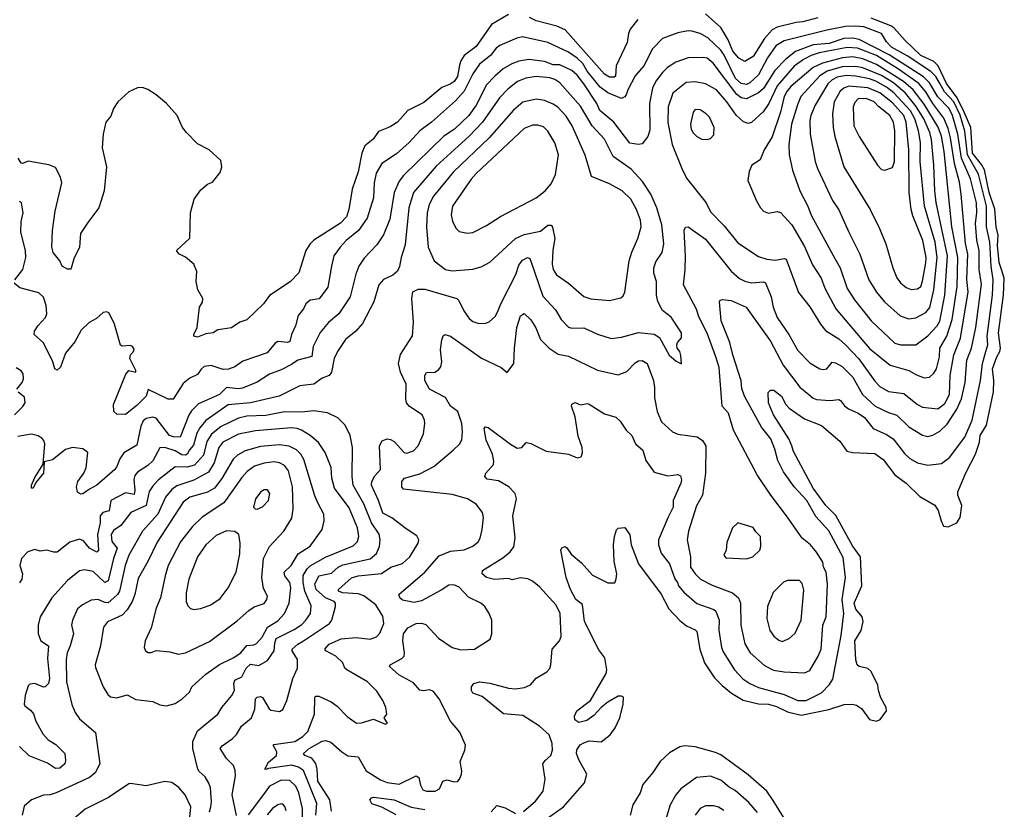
# Model space of a CAD drawing. Extents: x 1550320 to 1685906, y 509093 to 640511.
# Tile 314 of 532: x 1666076 to 1671833, y 543440 to 548055. Entities that reach past the tile are written whole.
import ezdxf

# ---------------------------------------------------------------- set-up
doc = ezdxf.new("R2010")
doc.units = 0

msp = doc.modelspace()

# ---------------------------------------------------------------- linework, layer by layer
at = {"layer": '0CON20XD'}
for points in [[(1670743.6, 548066.4), (1670655, 548041.8), (1670615, 548038.7), (1670505, 548010.2), (1670475.8, 547995), (1670430.7, 547945), (1670365, 547839.3), (1670315, 547811.2), (1670280.1, 547830.1), (1670245, 547871.4), (1670218, 547938), (1670175, 548009.1), (1670085, 548088.3)], [(1668935, 548085.4), (1668835, 548026.5), (1668745, 547897.2), (1668674.9, 547845.1), (1668656, 547815), (1668648.5, 547788.5), (1668636.6, 547723.4), (1668616.1, 547693.9), (1668592.5, 547677.5), (1668545, 547658.6), (1668438.6, 547571.4), (1668345, 547524.1), (1668284.8, 547455.2), (1668242.3, 547427.7), (1668175, 547400.6), (1668143.5, 547356.5), (1668095, 547317.8), (1668076.2, 547273.8), (1668056.1, 547165), (1668019.6, 547065), (1668000.5, 546945), (1667986.8, 546903.2), (1667952.3, 546865), (1667795, 546765.4), (1667775, 546745.6), (1667748.9, 546705), (1667707.5, 546575), (1667657.8, 546522.2), (1667536.8, 546443.2), (1667502, 546395), (1667405, 546300), (1667363.2, 546286.8), (1667315, 546254.3), (1667235, 546242.5), (1667207.5, 546225), (1667165, 546219.4), (1667115, 546200), (1667094.4, 546204.4), (1667094, 546215), (1667113.3, 546255), (1667128, 546375), (1667145.6, 546404.4), (1667147.1, 546425), (1667116.9, 546475), (1667108.9, 546525), (1667112.7, 546582.7), (1667095.3, 546625), (1667045, 546667.1), (1667005.9, 546685.9), (1666993.8, 546705), (1667071.2, 546778.8), (1667074.2, 546925), (1667095.8, 547005), (1667135, 547060), (1667175, 547093.3), (1667203.9, 547106.1), (1667248.3, 547161.7), (1667257.5, 547195), (1667252.5, 547232.5), (1667183.6, 547293.6), (1667115, 547328.8), (1667051.2, 547395), (1667027.5, 547425), (1666996.9, 547495), (1666935.4, 547565), (1666875, 547615.3), (1666825, 547647.4), (1666795, 547658.6), (1666765, 547657.1), (1666715, 547633.1), (1666650.9, 547575), (1666623.9, 547536.1), (1666608.8, 547491.2), (1666579.2, 547455), (1666564.2, 547385), (1666558.1, 547305), (1666583.1, 547195), (1666570.5, 547055), (1666539.7, 546955), (1666475, 546869.4), (1666431.8, 546805), (1666426.5, 546725), (1666392.7, 546657.3), (1666377.8, 546602.2), (1666374.1, 546595.9), (1666355, 546596), (1666323.8, 546615), (1666310, 546645), (1666272.5, 546695), (1666264.5, 546725), (1666268.1, 546821.9), (1666283.9, 546935), (1666322, 547102), (1666315, 547133.8), (1666285, 547191.2), (1666246.8, 547206.8), (1666125, 547228.6), (1666093.4, 547213.4), (1666085, 547215.6), (1666066.4, 547246.4)], [(1669690, 548055), (1669645, 548000), (1669635, 547973.3), (1669627.8, 547922.2), (1669564, 547785), (1669558.9, 547725), (1669551.7, 547718.3), (1669525, 547719.6), (1669495, 547737.1), (1669265, 547996), (1669216, 548016), (1669095, 548047.7), (1669057.6, 548067.6)], [(1669332.9, 543787.1), (1669353.1, 543816.9), (1669375, 543828.9), (1669405, 543838.9), (1669475, 543834.1), (1669529.4, 543875), (1669557.5, 543915), (1669585.7, 543975), (1669603.8, 544055), (1669605.8, 544095), (1669595, 544101.4), (1669575, 544100), (1669515, 544066.5), (1669475, 544035.3), (1669432.6, 543987.4), (1669391.7, 543958.3), (1669345, 543946.6), (1669322.4, 543962.4), (1669320.6, 543985), (1669333.9, 544016.1), (1669413.3, 544075), (1669505.9, 544234.1), (1669508.8, 544255), (1669497.9, 544325), (1669462, 544372), (1669378, 544538), (1669366.1, 544636.1), (1669326.8, 544666.8), (1669296.9, 544725), (1669272.1, 544795), (1669240.8, 544955), (1669245, 544968.8), (1669265, 544975.8), (1669275, 544968), (1669300.3, 544930.3), (1669360.6, 544880.6), (1669425, 544808.5), (1669515, 544763.1), (1669555, 544764), (1669564.2, 544785.8), (1669566.6, 544815), (1669551.8, 544888.2), (1669547.8, 544985), (1669553.5, 545035), (1669566.4, 545073.6), (1669575, 545082.5), (1669615, 545087.5), (1669643.9, 545043.9), (1669652, 544985), (1669694, 544875), (1669826.8, 544696.8), (1669870.8, 544610.8), (1669935, 544542.9), (1669975, 544512.4), (1670025, 544489.4), (1670035, 544478), (1670052.8, 544375), (1670080.3, 544295), (1670138.6, 544208.6), (1670182.6, 544162.6), (1670238.1, 544118.1), (1670306.8, 544076.8), (1670395, 544056.7), (1670455, 544053.4), (1670500.4, 544040.4), (1670565, 544010.2), (1670645, 543989.7), (1670806.9, 544023.1), (1670897.5, 544052.5), (1670945, 544053.2), (1670968.1, 544048.1), (1670998.1, 544028.1), (1671045, 543963.8), (1671085, 543954), (1671106.7, 543965), (1671144.3, 544015.7), (1671141.5, 544035), (1671111.5, 544091.5), (1671097.7, 544135), (1671093.1, 544165), (1671053.8, 544245), (1671035, 544262), (1670985, 544274.3), (1670973.5, 544285), (1670964.1, 544314.1), (1670959.7, 544425), (1670995.1, 544484.9), (1671007.1, 544537.1), (1671002, 544565), (1670965, 544610.3), (1670954.8, 544645), (1670999.6, 544745), (1670991.9, 544915), (1670945, 544979.4), (1670847.5, 545157.5), (1670788.8, 545215), (1670715, 545317.1), (1670601.1, 545531.1), (1670590.8, 545565), (1670572.4, 545605), (1670484.1, 545745), (1670453.9, 545815), (1670451.6, 545875), (1670465, 545888.9), (1670485, 545889.2), (1670530, 545855), (1670555, 545806.5), (1670575, 545784.6), (1670665, 545721.5), (1670765, 545682.2), (1670870.6, 545590.6), (1670912.5, 545532.5), (1670944.6, 545524.6), (1671075, 545520), (1671125, 545483.5), (1671193.3, 545395), (1671258.6, 545345), (1671338.9, 545268.9), (1671426.6, 545216.6), (1671445.4, 545185.4), (1671463.3, 545125), (1671477.5, 545095), (1671505, 545091.6), (1671554.5, 545115), (1671574.7, 545145), (1671585.2, 545215), (1671562, 545275), (1671560.6, 545295), (1671609.7, 545410.3), (1671664.1, 545515.9), (1671688.6, 545585), (1671691.9, 545625), (1671728.3, 545685), (1671769.4, 545880.6), (1671771.3, 545945), (1671764.5, 546015), (1671788.4, 546085), (1671807.6, 546115), (1671811, 546135), (1671799.1, 546225), (1671828.7, 546445), (1671832.9, 546545), (1671815.5, 546595.5), (1671802.5, 546635), (1671793.9, 546735), (1671797.4, 546795), (1671785.5, 546845), (1671776.9, 546946.9), (1671743.5, 547045), (1671716.7, 547176.7), (1671699, 547209), (1671647.1, 547275), (1671637.5, 547425), (1671599.1, 547515), (1671557.8, 547597.8), (1671495, 547681.1), (1671446, 547786), (1671419.9, 547809.9), (1671345, 547845.7), (1671253.1, 547933.1), (1671187.7, 548007.7), (1671169.7, 548019.7), (1671055, 548063.3)], [(1669022.4, 543427.6), (1669092.4, 543487.6), (1669135.8, 543545), (1669148.5, 543615), (1669135.6, 543705), (1669148.1, 543725), (1669181.1, 543755), (1669190.8, 543785), (1669189.2, 543825), (1669171.2, 543875), (1669115.6, 543925), (1669018.1, 543988.1), (1668905, 543997.8), (1668779.2, 544099.2), (1668725, 544119.2), (1668717.3, 544135), (1668718.5, 544155), (1668731.5, 544175), (1668764.7, 544185.3), (1668825, 544177.7), (1668935, 544147.7), (1668975, 544144.5), (1669027.9, 544152.1), (1669063, 544167), (1669095, 544206), (1669157.3, 544242.7), (1669175, 544262.5), (1669182, 544285), (1669189.5, 544375), (1669231.4, 544425), (1669241.3, 544448.7), (1669235.7, 544585), (1669213, 544633), (1669115, 544739), (1669075, 544772.2), (1669046.2, 544786.2), (1669005, 544791.9), (1668955, 544780.5), (1668935, 544787.8), (1668853.1, 544783.1), (1668804.7, 544794.7), (1668780, 544815), (1668782.5, 544835), (1668900.6, 544909.4), (1668942.9, 544945), (1668965, 544973.8), (1668974, 545026), (1668959.1, 545155), (1668980.9, 545255), (1668972.2, 545285), (1668935.8, 545325), (1668875, 545360), (1668810, 545370), (1668796.2, 545385), (1668801.2, 545405), (1668846, 545455), (1668848.1, 545475), (1668840.4, 545515), (1668803.6, 545596.4), (1668792.5, 545665), (1668800, 545675), (1668815, 545672), (1668945, 545572.9), (1668985, 545550), (1669012.5, 545555), (1669037, 545583), (1669065, 545578.1), (1669099.7, 545559.7), (1669155, 545533.1), (1669285, 545516), (1669335, 545493.8), (1669359.3, 545500.7), (1669367.7, 545522.3), (1669365.6, 545555), (1669341.4, 545621.4), (1669323, 545733), (1669303.3, 545795), (1669305, 545807.5), (1669323.6, 545816.4), (1669355, 545803.8), (1669395, 545811.2), (1669405, 545808), (1669495, 545751.9), (1669562.5, 545732.5), (1669587.3, 545707.3), (1669621.4, 545655), (1669655.4, 545625.4), (1669677.5, 545575), (1669719.1, 545539.1), (1669737.8, 545477.8), (1669785, 545410), (1669865, 545388.5), (1669925, 545396.9), (1669939.1, 545389.1), (1669945.4, 545365), (1669941.5, 545345), (1669897.7, 545245), (1669896.6, 545205), (1669866.3, 545143.7), (1669811.5, 545015), (1669811.6, 544985), (1669827.2, 544937.2), (1669875.4, 544875), (1669905.9, 544785.9), (1669922.5, 544765), (1669928, 544745), (1669958.7, 544708.7), (1670035, 544643.5), (1670135, 544607.9), (1670146.8, 544596.8), (1670165.3, 544545), (1670163.6, 544486.4), (1670178.6, 544385), (1670189.2, 544359.2), (1670256, 544255), (1670305, 544202.1), (1670344.1, 544174.1), (1670395, 544152.4), (1670545, 544110), (1670625, 544075.8), (1670675, 544074.7), (1670765, 544120.9), (1670810.6, 544169.4), (1670829.5, 544200.5), (1670879, 544455), (1670894.2, 544585), (1670884.4, 544665.6), (1670905.3, 544794.7), (1670891.7, 544911.7), (1670806.4, 545066.4), (1670731, 545151), (1670677.5, 545245), (1670605, 545323.5), (1670541.3, 545411.3), (1670508, 545478), (1670490.8, 545545), (1670467.1, 545605), (1670412.9, 545672.9), (1670314.5, 545855), (1670299.1, 545899.1), (1670294.7, 545944.7), (1670245.3, 546095), (1670228.2, 546168.2), (1670176.5, 546295), (1670167.5, 546405), (1670171.2, 546415), (1670185, 546419.4), (1670235, 546414.4), (1670324.3, 546375), (1670466.5, 546175), (1670540, 546035), (1670637, 545907), (1670689.4, 545865), (1670715, 545843.1), (1670735, 545835.5), (1670815, 545828.8), (1670865, 545834.3), (1670875, 545829.2), (1670898.8, 545798.8), (1670921.3, 545781.3), (1670977.5, 545755), (1671015, 545729.4), (1671067.1, 545665), (1671145, 545630), (1671182.5, 545605), (1671250, 545520), (1671280.8, 545490.8), (1671325, 545465.5), (1671385, 545450.4), (1671465, 545460), (1671513.3, 545496.7), (1671601.2, 545615), (1671645.1, 545714.9), (1671694.5, 545945), (1671704.9, 546045.1), (1671725.6, 546115), (1671737.2, 546155), (1671731.9, 546205), (1671764.5, 546445), (1671766.9, 546535), (1671755.2, 546615), (1671748.3, 546755), (1671729.6, 546845), (1671728.4, 546965), (1671681.8, 547151.8), (1671617.6, 547265), (1671602.7, 547402.7), (1671575, 547495.8), (1671537.8, 547575), (1671483.7, 547633.7), (1671453.1, 547685), (1671432.1, 547722.1), (1671402.7, 547752.7), (1671264.2, 547844.2), (1671173.7, 547895), (1671144.7, 547925), (1671114.2, 547974.2), (1671012.2, 548012.2), (1670965, 548017.6), (1670905.1, 548014.9), (1670795, 547993.9), (1670545, 547931.4), (1670497.3, 547902.7), (1670448.2, 547831.8), (1670396.7, 547733.3), (1670344.9, 547685.1), (1670325, 547675.2), (1670295, 547681.2), (1670261.2, 547711.2), (1670195, 547848.2), (1670176, 547876), (1670098.8, 547948.8), (1670055, 547973.4), (1670005, 547987.2), (1669985, 547989.3), (1669925, 547977.3), (1669834.2, 547945), (1669775.3, 547884.7), (1669725, 547785.7), (1669675, 547725.7), (1669631.1, 547645), (1669622.5, 547615), (1669615, 547604.4), (1669595, 547594.6), (1669515, 547628.1), (1669470.2, 547660.2), (1669393.8, 547753.8), (1669368.4, 547798.4), (1669335, 547829), (1669285, 547864.2), (1669165, 547921.4), (1669015, 547953.9), (1668982.3, 547947.7), (1668884.1, 547904.1), (1668862.1, 547887.9), (1668829.2, 547845), (1668765.3, 547795), (1668725, 547738.2), (1668675, 547636.5), (1668625, 547580.3), (1668484.3, 547455.7), (1668414.8, 547405.2), (1668352.8, 547337.2), (1668279.9, 547270.1), (1668193.6, 547215), (1668161.3, 547158.7), (1668148.8, 547101.2), (1668145.7, 547014.3), (1668106.9, 546895), (1668056.8, 546823.2), (1667985.3, 546765), (1667949.2, 546725), (1667913.3, 546675), (1667898.9, 546615), (1667878.5, 546491.5), (1667827.1, 546422.9), (1667774.7, 546415.3), (1667748.9, 546395), (1667736.1, 546363.9), (1667703.8, 546325), (1667689.2, 546265), (1667665.9, 546214.1), (1667655, 546173.3), (1667642.8, 546167.2), (1667585, 546174.5), (1667570, 546165), (1667522.6, 546107.4), (1667381.5, 546058.5), (1667335, 546026.2), (1667297.6, 546012.4), (1667265, 546010.7), (1667195, 546034.4), (1667155, 546028.1), (1667136.9, 546013.1), (1667115, 545980.9), (1667070.9, 545959.1), (1667031.3, 545928.7), (1666974.1, 545835.9), (1666945, 545837.1), (1666826.7, 545893.3), (1666815.8, 545854.2), (1666760.7, 545799.3)], [(1667898.3, 543428.3), (1667889.3, 543495), (1667820, 543605), (1667815.6, 543675), (1667807.6, 543707.6), (1667785, 543738.4), (1667743.3, 543755), (1667735.7, 543765), (1667769.1, 543795), (1667845, 543837.3), (1667865, 543842.2), (1667895, 543832.1), (1667959.5, 543775), (1667995, 543751.6), (1668055, 543745.7), (1668102.7, 543665), (1668185, 543611.8), (1668225, 543595.9), (1668295, 543586.5), (1668395, 543634.4), (1668410, 543625), (1668420, 543580), (1668434.1, 543554.1), (1668455, 543546.4), (1668504.5, 543545.5), (1668529.8, 543560.2), (1668549.2, 543605), (1668575, 543612.5), (1668615, 543599.6), (1668635, 543601.5), (1668647.8, 543615), (1668658.5, 543645), (1668661.5, 543665), (1668650.9, 543719.1), (1668679.2, 543785), (1668682, 543815), (1668649.7, 543889.7), (1668594.1, 543954.1), (1668527.8, 544085), (1668495, 544128.9), (1668475, 544137.8), (1668435, 544131.5), (1668415, 544135.6), (1668378.1, 544178.1), (1668293.8, 544225), (1668238.8, 544275), (1668242.5, 544285), (1668309.7, 544320.3), (1668323.3, 544335), (1668326.7, 544355), (1668316.7, 544425), (1668320.8, 544465), (1668345, 544500.8), (1668395, 544525.4), (1668425, 544528.5), (1668450.2, 544520.2), (1668525, 544439.1), (1668605, 544385.4), (1668655, 544371.5), (1668736.2, 544376.2), (1668826.7, 544433.3), (1668836.7, 544465), (1668837.1, 544545), (1668821.1, 544585), (1668795.3, 544625.3), (1668771.4, 544645), (1668699.7, 544679.7), (1668645, 544738.2), (1668615, 544751.8), (1668585, 544750), (1668540.3, 544719.7), (1668425, 544658.8), (1668382.4, 544647.6), (1668315, 544662.7), (1668299.2, 544675), (1668292, 544695), (1668444.8, 544825.2), (1668528.7, 544921.3), (1668595, 544947.5), (1668675, 544956.2), (1668725, 544976.9), (1668757, 545003), (1668768.1, 545025), (1668779.4, 545075), (1668787.5, 545145), (1668782, 545175), (1668745, 545222.5), (1668694.7, 545254.7), (1668605, 545279.1), (1668321.1, 545311.1), (1668310, 545325), (1668311.4, 545355), (1668325.5, 545374.5), (1668415, 545401.3), (1668496.8, 545443.2), (1668611.4, 545538.6), (1668647, 545573), (1668661.1, 545598.9), (1668665.4, 545645), (1668660.7, 545695), (1668638.7, 545765), (1668595.9, 545795.9), (1668565, 545847.3), (1668472.9, 545895), (1668445.4, 545945), (1668444.5, 545975), (1668455, 545992.5), (1668503.3, 545995), (1668525, 546007.5), (1668537.8, 546025), (1668543.8, 546055), (1668536.8, 546125), (1668544.4, 546184.4), (1668552.4, 546207.6), (1668562.5, 546215), (1668595, 546205.6), (1668777.2, 546077.2), (1668891.2, 546021.2), (1668927, 545993), (1668965.8, 546045), (1668968.2, 546135), (1668983.5, 546255), (1669005, 546323.3), (1669025, 546337.5), (1669065, 546301.2), (1669093, 546253), (1669120.8, 546185), (1669171.1, 546135), (1669225, 546100.4), (1669285, 546087.5), (1669455, 546005.5), (1669575, 545978.6), (1669625, 545998.9), (1669675, 546049.2), (1669695, 546061.8), (1669715, 546062.4), (1669743.9, 546046.1), (1669781.2, 545945), (1669788, 545905), (1669787.5, 545845), (1669803.5, 545765), (1669829.5, 545705), (1669892, 545645), (1669925, 545632.7), (1670037, 545617), (1670069.2, 545595), (1670086.9, 545565), (1670086.1, 545405), (1670067.5, 545275), (1670033.2, 545213.2), (1669986.7, 545065), (1669978.6, 545015), (1669998, 544915), (1669998.4, 544855), (1670025, 544816.4), (1670056.9, 544785), (1670125, 544749.6), (1670244.2, 544704.2), (1670278.9, 544675), (1670290.8, 544645), (1670293.3, 544515), (1670315, 544406), (1670347.3, 544355), (1670430.4, 544280.4), (1670483.7, 544253.7), (1670545, 544242.8), (1670665, 544237.1), (1670695, 544250), (1670745, 544334.4), (1670762.5, 544375), (1670772.8, 544515), (1670790.5, 544565), (1670798.4, 544755), (1670791.8, 544825), (1670775.9, 544855), (1670772.7, 544885), (1670735, 544942.2), (1670699.4, 544985), (1670651.5, 545025), (1670559.6, 545155), (1670467.7, 545275), (1670388.5, 545395), (1670250, 545655), (1670220.5, 545755), (1670183.5, 545795), (1670165, 546022.5), (1670147.1, 546085), (1670095, 546222.9), (1670047.7, 546317.7), (1670033.5, 546363.5), (1669956.9, 546505), (1669967.8, 546592.2), (1669968.3, 546671.7), (1669960.9, 546825), (1669968.7, 546841.3), (1669985, 546844.3), (1670085, 546771.9), (1670235, 546584.5), (1670285, 546542.2), (1670315, 546526.5), (1670355, 546516.2), (1670425, 546521.9), (1670437.2, 546517.2), (1670469.6, 546435), (1670481.5, 546375), (1670504.7, 546315), (1670572.9, 546215), (1670625, 546122.2), (1670697.1, 546047.1), (1670755, 546014.4), (1670775, 546010), (1670796.1, 546013.9), (1670826.8, 546053.2), (1670845, 546049.6), (1670885, 546026.8), (1670947.3, 545965), (1671004.7, 545865), (1671077.3, 545795), (1671155, 545758.7), (1671205, 545743.9), (1671274.4, 545675), (1671355, 545625.5), (1671385, 545618.9), (1671415, 545625.5), (1671455, 545649.5), (1671499, 545691), (1671555, 545778.2), (1671582, 545838), (1671604.8, 545935), (1671613.8, 546065), (1671642, 546135), (1671666.1, 546255), (1671698.8, 546508.8), (1671685.2, 546595), (1671685.4, 546705.4), (1671673.1, 546766.9), (1671664.2, 546864.2), (1671672.8, 546927.2), (1671670, 546985), (1671634.5, 547125), (1671582.8, 547245), (1671561.5, 547385), (1671530.5, 547495), (1671510.2, 547535), (1671445, 547604.1), (1671396.1, 547686.1), (1671360.9, 547720.9), (1671159.5, 547849.5), (1670985, 547938.4), (1670946.4, 547946.4), (1670894.3, 547945), (1670808.1, 547915), (1670715, 547908.5), (1670612, 547868), (1670555.2, 547825), (1670492.1, 547757.9), (1670425, 547652), (1670395, 547626.9), (1670325, 547591.3), (1670295, 547598.3), (1670268.1, 547618.1), (1670130, 547800), (1670095, 547829.2), (1670075, 547834.7), (1669985, 547832.5), (1669913.3, 547806.7), (1669864.3, 547775.7), (1669835, 547746.5), (1669795.3, 547695), (1669776.4, 547655), (1669757.8, 547565), (1669759.8, 547409.8), (1669748.3, 547371.7), (1669715, 547330), (1669695, 547324.5), (1669643.8, 547333.8), (1669549.7, 547455), (1669467.2, 547525), (1669450.7, 547565), (1669375, 547679.7), (1669335, 547731.1), (1669305, 547757.3), (1669235, 547791.4), (1669195, 547791.8), (1669145, 547809.6), (1669052.6, 547822.6), (1668995, 547813.3), (1668952.8, 547797.2), (1668902.7, 547767.3), (1668854.4, 547725.6), (1668806.1, 547675), (1668744.8, 547555.2), (1668703.1, 547495), (1668617.5, 547415), (1668556.2, 547375), (1668320.7, 547145), (1668295, 547110.9), (1668264.7, 547045), (1668240.6, 546889.4), (1668202.9, 546797.1), (1668165, 546738.1), (1668089.8, 546660.2), (1668060, 546615), (1668041.9, 546568.1), (1668009.2, 546435), (1667942.1, 546335), (1667882.5, 546285), (1667833.2, 546226.8), (1667791.8, 546145), (1667783.5, 546086.5), (1667702, 546065), (1667665, 546040), (1667605, 546008.2), (1667536.9, 545983.1), (1667465, 545937.1), (1667378.8, 545901.2), (1667355, 545897.5), (1667285, 545904.7), (1667245, 545864.8), (1667121.3, 545808.7), (1667081, 545769), (1667066, 545744), (1667015, 545614), (1666975, 545616.2), (1666952.7, 545625), (1666873.8, 545725), (1666855, 545731.1), (1666815, 545724.4), (1666799.1, 545710.9), (1666785, 545678.8), (1666762, 545568), (1666685, 545522.3), (1666661.7, 545488.3), (1666645, 545442.5), (1666633.3, 545426.7), (1666528.1, 545335), (1666485, 545310.6), (1666445, 545284), (1666431.7, 545281.7), (1666415, 545293.3), (1666407.5, 545325), (1666416.5, 545355), (1666451.8, 545405), (1666465.4, 545435), (1666474, 545525), (1666445, 545546), (1666385, 545553.8), (1666345, 545542), (1666267.1, 545482.9), (1666220, 545470), (1666215.3, 545405), (1666170.7, 545349.3), (1666155, 545316.2), (1666145, 545316.7), (1666144.7, 545335), (1666165, 545378.6), (1666213.3, 545456.7), (1666222.8, 545575), (1666218.1, 545595), (1666207.8, 545607.8), (1666185, 545621.8), (1666145, 545631.8), (1666065, 545618.6)], [(1671445, 545781.2), (1671485, 545810.6), (1671512.6, 545865), (1671515.7, 545975), (1671538, 546095), (1671576.7, 546193.3), (1671621.3, 546465), (1671613.2, 546536.8), (1671620, 546685), (1671605.8, 546745.8), (1671580.6, 547035), (1671570.9, 547105), (1671541.8, 547215), (1671518.5, 547365), (1671505, 547418.5), (1671478.4, 547478.4), (1671415, 547564.3), (1671375, 547633.1), (1671332.7, 547682.7), (1671215.1, 547765.1), (1671084.8, 547845), (1670975, 547889), (1670915, 547891.9), (1670749.8, 547860.2), (1670703.8, 547845), (1670658.7, 547821.3), (1670605, 547783.2), (1670505, 547668.3), (1670455.7, 547564.3), (1670423.2, 547516.8), (1670355, 547453.5), (1670335, 547448.8), (1670308.2, 547458.2), (1670265, 547497.1), (1670211.1, 547575), (1670150, 547645), (1670085, 547680.4), (1670025, 547691.2), (1669972.7, 547687.3), (1669895.3, 547624.7), (1669867.2, 547545), (1669865, 547453.3), (1669891.6, 547325), (1669947.3, 547185), (1669975, 547129.2), (1670090, 546985), (1670115, 546930.8), (1670195, 546850.6), (1670275, 546750), (1670395, 546670.5), (1670444.7, 546654.7), (1670495, 546649.6), (1670545, 546659.5), (1670557.1, 546655), (1670630.2, 546460.2), (1670695, 546375.6), (1670757.5, 546275), (1670788.2, 546238.2), (1670865, 546188.7), (1670905.2, 546155.2), (1670982.5, 546072.5), (1671075, 545942.7), (1671105, 545910.4), (1671155, 545881.8), (1671245, 545870.4), (1671325.3, 545805.3), (1671355, 545790.8), (1671445, 545781.2)], [(1671365, 545960.8), (1671395, 545964.6), (1671421.1, 545988.9), (1671436.8, 546015), (1671454.7, 546084.7), (1671456.5, 546135), (1671496, 546205), (1671527.4, 546302.6), (1671557.2, 546495), (1671561.9, 546665), (1671525.2, 546845), (1671480.3, 547285), (1671464.9, 547375), (1671445.7, 547425.7), (1671365, 547561.9), (1671300.6, 547645), (1671244.3, 547694.3), (1671085, 547793.4), (1671006.5, 547826.5), (1670945, 547838.2), (1670887.4, 547832.6), (1670769.4, 547800.6), (1670715, 547775.9), (1670585, 547664.3), (1670560.6, 547635), (1670545.2, 547605), (1670524.4, 547515), (1670475, 547370), (1670429.1, 547295), (1670405, 547236.2), (1670356.4, 547203.6), (1670342, 547168), (1670334, 547115), (1670385, 546996.2), (1670407.5, 546955), (1670425, 546935.8), (1670455, 546924), (1670505, 546934), (1670525, 546928.6), (1670591.5, 546855), (1670665, 546730), (1670712.1, 546622.1), (1670761.3, 546545), (1670782.7, 546485), (1670848.4, 546365), (1671043.9, 546133.9), (1671165, 546036.1), (1671275.2, 546005.2), (1671318.8, 545978.8), (1671365, 545960.8)], [(1671315, 546154.4), (1671385, 546206.5), (1671440.3, 546265), (1671456.5, 546293.5), (1671485.2, 546445), (1671501.5, 546675), (1671435.4, 546985.4), (1671427, 547055), (1671421.5, 547205), (1671407, 547355), (1671397, 547395), (1671361.8, 547475), (1671318.3, 547548.3), (1671255.7, 547625.7), (1671185.6, 547685), (1671115, 547727.8), (1671005, 547773.8), (1670965, 547782), (1670885, 547779.3), (1670797, 547753), (1670754, 547726), (1670643.3, 547605), (1670623, 547557), (1670589, 547445), (1670573.4, 547325), (1670575.3, 547265.3), (1670594.6, 547175), (1670637.1, 547055), (1670684.7, 546964.7), (1670702.9, 546912.9), (1670841.2, 546658.8), (1670872.5, 546605), (1670915, 546484.4), (1670957.6, 546417.6), (1671054.3, 546294.3), (1671193.4, 546163.4), (1671225, 546155.3), (1671315, 546154.4)], [(1667808.6, 543405), (1667813.4, 543473.4), (1667735.8, 543665.8), (1667706.8, 543686.8), (1667667, 543697), (1667531.5, 543678.5), (1667515, 543671.4), (1667508.8, 543675), (1667530.9, 543715), (1667577.8, 543755), (1667580.3, 543775), (1667558, 543815), (1667561.3, 543818.7), (1667685, 543836.7), (1667730.8, 543865), (1667761.3, 543895), (1667799.6, 543995), (1667801.9, 544095), (1667808.6, 544101.4), (1667825, 544101.1), (1667897.1, 544067.1), (1667931.7, 544041.7), (1667991.4, 543981.4), (1668045, 543942.5), (1668075, 543944.3), (1668145, 543966), (1668215, 543937.5), (1668227, 543943), (1668207.5, 543975), (1668222.5, 543995), (1668216.2, 544035), (1668200, 544075), (1668165, 544130.8), (1668109.2, 544185), (1667988.9, 544255), (1667977.8, 544265), (1667965.6, 544295), (1667925.2, 544335.2), (1667866.2, 544365), (1667860, 544375), (1667885.6, 544405), (1667955, 544436.6), (1668043, 544443), (1668125, 544434.4), (1668162, 544448), (1668181.7, 544468.3), (1668205.4, 544525), (1668199.4, 544569.4), (1668157.8, 544635), (1668087.4, 544687.4), (1668055, 544699.4), (1667962.9, 544705), (1667940.8, 544715), (1667940, 544725), (1668017.1, 544792.9), (1668055.6, 544804.4), (1668191.5, 544818.5), (1668245.7, 544855), (1668315, 544876.2), (1668358.2, 544915), (1668406.9, 544995), (1668410, 545015), (1668398.9, 545038.9), (1668335, 545078.9), (1668252.4, 545142.4), (1668199.9, 545169.9), (1668174, 545245), (1668132.2, 545335), (1668134.7, 545355), (1668152, 545388), (1668185.4, 545425), (1668180, 545565), (1668195, 545592.5), (1668224.7, 545605.3), (1668245, 545601.8), (1668265, 545588.5), (1668325, 545524.6), (1668339.6, 545520.4), (1668378.6, 545535), (1668405.5, 545565), (1668436.2, 545633.8), (1668444.6, 545695), (1668443.5, 545715), (1668430, 545745), (1668355, 545794.7), (1668338.4, 545815), (1668333.3, 545836.7), (1668335.3, 545925), (1668303.2, 545995), (1668290.9, 546045), (1668301.9, 546098.1), (1668373.1, 546206.9), (1668379.2, 546285), (1668369.5, 546425), (1668375.7, 546464.3), (1668405, 546480.6), (1668445, 546480), (1668632, 546425), (1668643.9, 546413.9), (1668673.1, 546353.1), (1668705, 546307.8), (1668725, 546291.5), (1668755, 546281.8), (1668795, 546279.5), (1668821.1, 546288.9), (1668857.8, 546322.2), (1668874.4, 546354.4), (1668888.5, 546395), (1668976.7, 546565), (1668995, 546619.4), (1669015, 546649.1), (1669045.4, 546665.4), (1669058.1, 546658.1), (1669065, 546644), (1669135, 546438.8), (1669209, 546359), (1669242.8, 546302.8), (1669285, 546257.8), (1669305, 546251.8), (1669375, 546253.8), (1669455, 546217.3), (1669535, 546191.5), (1669595, 546199.1), (1669695, 546227.3), (1669785, 546217.1), (1669816.9, 546196.9), (1669873.1, 546093.1), (1669915, 546058), (1669946, 546044), (1669941.7, 546091.7), (1669935, 546116.2), (1669920.8, 546135), (1669918.1, 546155), (1669921.8, 546168.2), (1669945.6, 546195), (1669945.6, 546225), (1669885.3, 546315.3), (1669835.3, 546355.3), (1669808, 546408), (1669798.8, 546445), (1669799.1, 546525), (1669784.1, 546574.1), (1669783.3, 546605), (1669795, 546638.6), (1669832.7, 546695), (1669842.5, 546745), (1669831, 546855), (1669801.4, 546955), (1669766, 547036), (1669718.3, 547108.3), (1669650.7, 547180.7), (1669545.8, 547255.8), (1669496, 547356), (1669423.8, 547433.8), (1669355, 547550.3), (1669233.3, 547685), (1669205, 547704.4), (1669175.8, 547714.2), (1669095, 547722.6), (1669035, 547712.2), (1668986.7, 547693.3), (1668930.5, 547649.5), (1668882.1, 547597.9), (1668781.2, 547455), (1668705, 547373.5), (1668511.8, 547198.2), (1668377.8, 547045), (1668351.1, 546955), (1668330.8, 546739.2), (1668305.7, 546665.7), (1668297, 546613), (1668284.5, 546585.5), (1668257.7, 546562.3), (1668204, 546536), (1668176.5, 546505), (1668146.2, 546405), (1668081.3, 546278.7), (1668042.2, 546235), (1667980.5, 546185), (1667935, 546115.7), (1667915.3, 546074.7), (1667899.2, 545995), (1667885.8, 545974.2), (1667845, 545960.5), (1667795.9, 545924.1), (1667715, 545913.8), (1667594, 545855), (1667425.5, 545814.5), (1667295, 545804.6), (1667165, 545711.2), (1667129.8, 545670.2), (1667112.5, 545637.5), (1667092.4, 545567.6), (1667068.7, 545541.3), (1667055.2, 545515), (1667045, 545509.4), (1667025, 545511.2), (1666985, 545534.8), (1666925, 545555.3), (1666895, 545553.1), (1666853.7, 545476.3), (1666825, 545448.9), (1666765, 545409.2), (1666749.7, 545390.3), (1666743.3, 545366.7), (1666749.7, 545305), (1666745, 545280.5), (1666695, 545288.7), (1666609.2, 545245), (1666599.1, 545185), (1666561.4, 545175), (1666547.7, 545155), (1666545.8, 545115), (1666530.7, 545045), (1666536.1, 544955), (1666527.9, 544942.1), (1666485, 544966.2), (1666449.7, 545009.7), (1666425, 545017.8), (1666369.9, 545000.1), (1666295, 544942.9), (1666275, 544942), (1666235, 544954.2), (1666195, 544949.2), (1666165, 544958.6), (1666124.6, 544945.4), (1666087.5, 544905), (1666077.9, 544865), (1666092.1, 544815), (1666089.1, 544785), (1666075, 544764.2)], [(1671275, 546306.2), (1671315, 546312.3), (1671375, 546342.5), (1671396.5, 546373.5), (1671420.6, 546475), (1671440, 546665), (1671428.9, 546755), (1671365.5, 546965.5), (1671340.2, 547225), (1671343.1, 547336.9), (1671331.4, 547405), (1671309, 547475), (1671285, 547522), (1671187.3, 547627.3), (1671145, 547660.7), (1671082.4, 547695), (1671045, 547708.8), (1670964.9, 547724.9), (1670908.5, 547728.5), (1670855, 547718.5), (1670826.1, 547703.9), (1670800.2, 547679.8), (1670726.9, 547555), (1670701.6, 547495), (1670695.3, 547465), (1670698, 547385), (1670727.7, 547225), (1670741.1, 547185), (1670827.9, 546997.9), (1670865, 546944.2), (1670923, 546813), (1670988.8, 546685), (1671040.8, 546535), (1671085, 546462.2), (1671132.9, 546405), (1671223.4, 546323.4), (1671275, 546306.2)], [(1671287.8, 546477.8), (1671325, 546481.8), (1671344.2, 546495.8), (1671355, 546525.8), (1671375, 546633.8), (1671375.2, 546665.2), (1671356.2, 546765), (1671297.5, 546907.5), (1671288.1, 546945), (1671276.1, 547045), (1671275.5, 547295), (1671259.4, 547455), (1671245.7, 547495), (1671178.8, 547568.8), (1671105, 547627.6), (1671035, 547656), (1670924.5, 547665.5), (1670895.2, 547654.8), (1670873.1, 547636.9), (1670838.3, 547575), (1670827.9, 547505), (1670831.8, 547425), (1670841.9, 547371.9), (1670894.5, 547195), (1671047.8, 546945), (1671103.3, 546835), (1671140.9, 546745), (1671180.4, 546605), (1671205.3, 546545.3), (1671225.9, 546515.9), (1671258.8, 546488.8), (1671287.8, 546477.8)], [(1669525, 546414.2), (1669591.2, 546428.8), (1669605, 546440), (1669615, 546462.5), (1669640, 546645), (1669654.7, 546695.3), (1669691.1, 546775), (1669709.1, 546845), (1669705, 546883.3), (1669682.7, 546945), (1669650, 547005), (1669598.6, 547055), (1669525, 547096.2), (1669418.5, 547138.5), (1669382.7, 547262.7), (1669306.6, 547435), (1669271.8, 547491.8), (1669222.8, 547542.8), (1669195, 547561.5), (1669145, 547581.8), (1669095, 547589.6), (1669017.4, 547572.6), (1668963.5, 547526.5), (1668820.9, 547365), (1668613.3, 547165), (1668495, 547023.3), (1668470.6, 546975), (1668457.8, 546925), (1668455.3, 546845), (1668465.3, 546725.3), (1668499.4, 546645), (1668565, 546594.4), (1668605, 546587.5), (1668725, 546595.7), (1668775, 546609.4), (1668825, 546637.8), (1668975, 546775.5), (1669025, 546800), (1669120.6, 546819.4), (1669165, 546853.1), (1669183.8, 546853.8), (1669192.1, 546842.1), (1669205.8, 546775), (1669193, 546707), (1669189.5, 546625), (1669195.3, 546595), (1669215, 546563.1), (1669285, 546514.6), (1669375, 546437.3), (1669415, 546423.6), (1669525, 546414.2)], [(1671135, 547174.4), (1671179.1, 547190.9), (1671190.4, 547225), (1671192, 547405), (1671184.3, 547455), (1671163.8, 547495), (1671097.2, 547547.2), (1671071.5, 547575), (1671025, 547594.1), (1670978.4, 547591.6), (1670958.3, 547571.7), (1670949.3, 547545), (1670953.1, 547435), (1670985, 547372.9), (1671091.4, 547205), (1671115, 547179.2), (1671135, 547174.4)], [(1670095, 547353.8), (1670115, 547360), (1670135, 547382.5), (1670136, 547425), (1670108.6, 547485), (1670090, 547505), (1670055, 547527.8), (1670025, 547530), (1670014.3, 547515), (1669998.5, 547445), (1670001.2, 547415), (1670013, 547393), (1670035, 547371.4), (1670065, 547356), (1670095, 547353.8)], [(1668695, 546807.5), (1668725, 546811.4), (1668805, 546852.5), (1668887.1, 546905), (1669095, 547013.5), (1669148.6, 547055), (1669183.1, 547095), (1669209.4, 547150.6), (1669225.5, 547265), (1669204.4, 547335), (1669164, 547404), (1669138.3, 547428.3), (1669105, 547438.8), (1669075, 547439.2), (1669025, 547418.5), (1668744.8, 547155.2), (1668716.4, 547123.6), (1668606.5, 546965), (1668599.6, 546915), (1668606.9, 546876.9), (1668625.5, 546835.5), (1668645, 546817.1), (1668695, 546807.5)], [(1666047.8, 546535), (1666095.5, 546595), (1666112.1, 546665), (1666110.4, 546705), (1666082.4, 546812.4), (1666085.5, 546875), (1666096.5, 546925), (1666087.1, 546985), (1666075, 546992.9)], [(1666760.7, 545799.3), (1666695, 545748.1), (1666645, 545750), (1666626.9, 545765), (1666625.4, 545805), (1666697.3, 545982.7), (1666715, 546004.4), (1666755, 545994), (1666755.7, 546004.3), (1666720, 546075), (1666723.3, 546095), (1666742.5, 546115), (1666745, 546130), (1666736.7, 546145), (1666725, 546150), (1666676.1, 546146.1), (1666665, 546153.3), (1666631.2, 546275), (1666599.3, 546339.3), (1666585, 546347.5), (1666565, 546342.5), (1666525, 546307.5), (1666482.5, 546285), (1666435, 546240), (1666398, 546172), (1666345, 546106.2), (1666315, 546023.8), (1666295, 546005.7), (1666280.8, 546015), (1666270, 546055), (1666215.5, 546165.5), (1666161.4, 546215), (1666162.2, 546235), (1666185, 546266.9), (1666226.6, 546313.4), (1666235.5, 546335), (1666231.5, 546385), (1666215, 546433.8), (1666188.3, 546458.3), (1666076.9, 546486.9), (1666044.4, 546515)], [(1666059.2, 545895), (1666090.6, 545935), (1666098.6, 545955), (1666095.8, 545985), (1666085, 546003.3), (1666055, 546020)], [(1666045, 545744.3), (1666095, 545793.1), (1666107.3, 545815), (1666105, 545848.8), (1666067.1, 545877.1)], [(1667343, 543403), (1667319.3, 543525), (1667338.5, 543635), (1667336.7, 543666.7), (1667325.9, 543695.9), (1667285, 543737.1), (1667248.6, 543795), (1667259.1, 543810.9), (1667319.2, 543850.8), (1667343.5, 543876.5), (1667373.9, 543925), (1667431.8, 543975), (1667451.2, 544025), (1667454.2, 544085), (1667464.9, 544095.1), (1667485, 544099.3), (1667495, 544093.5), (1667535, 544026.7), (1667545, 544019.1), (1667595, 544011.2), (1667615, 544023.3), (1667637.5, 544075), (1667673.1, 544205), (1667700, 544265), (1667699.7, 544315), (1667669.3, 544365), (1667669.6, 544375), (1667703.1, 544405), (1667735, 544423.7), (1667887.5, 544525), (1667900.5, 544545), (1667923.1, 544625), (1667922.1, 544645), (1667914.3, 544654.3), (1667865, 544675.6), (1667810.4, 544725), (1667801.7, 544755), (1667825, 544803.3), (1667899.3, 544820.7), (1667938.2, 544855), (1667965, 544869.4), (1668125, 544903.3), (1668162.9, 544935), (1668180.4, 544975), (1668183.8, 545015), (1668178, 545048), (1668134, 545114), (1668087.9, 545225), (1668025.8, 545335), (1668020.4, 545385), (1668022.5, 545555), (1668008.2, 545625), (1667978.9, 545685), (1667937.1, 545727.1), (1667875, 545756.5), (1667795, 545767.9), (1667725, 545760), (1667625, 545763.5), (1667515, 545741.2), (1667405, 545738.3), (1667354.9, 545725.1), (1667255, 545677.8), (1667197.1, 545632.9), (1667171.2, 545588.8), (1667151.3, 545508.7), (1667098.1, 545451.9), (1667055, 545439.6), (1666985, 545441.4), (1666888.2, 545365), (1666856.8, 545333.2), (1666833.6, 545296.4), (1666816.3, 545215), (1666725.2, 545174.8), (1666667.5, 545097.5), (1666625, 545068.9), (1666611.2, 545045), (1666614.7, 545005), (1666647, 544965), (1666624.5, 544905.5), (1666593.1, 544775), (1666575, 544765.5), (1666505, 544830), (1666455, 544838.7), (1666425, 544833.8), (1666355, 544777.3), (1666265, 544675.6), (1666196.7, 544565), (1666183.5, 544515), (1666184.7, 544465), (1666200, 544425), (1666244.6, 544394.6), (1666238.3, 544321.7), (1666251.2, 544205), (1666243.8, 544175), (1666225, 544155.6), (1666215, 544154.5), (1666164.4, 544175.6), (1666135, 544172), (1666125, 544161.2), (1666107.8, 544105), (1666101.9, 544055), (1666105.8, 544045), (1666138.9, 544018.9), (1666156.9, 543996.9), (1666171.2, 543955), (1666210.7, 543880.7), (1666242.1, 543845), (1666287.6, 543817.6), (1666340, 543765), (1666344.4, 543725), (1666339.4, 543705), (1666310.4, 543679.6), (1666285, 543678.8), (1666239.6, 543709.6), (1666132.6, 543752.6), (1666075, 543807.5)], [(1667724.4, 545655), (1667698.8, 545665), (1667665, 545668.6), (1667455, 545651.2), (1667355, 545632.1), (1667264.6, 545585.4), (1667241.2, 545555), (1667213.5, 545465), (1667179.7, 545410.3), (1667095, 545364.2), (1666995, 545331.2), (1666965, 545308.2), (1666928.1, 545265), (1666884.6, 545165.4), (1666793.3, 545065), (1666715, 544924.6), (1666692.3, 544865), (1666659.3, 544715), (1666648.6, 544695), (1666626.1, 544675), (1666593.5, 544646.5), (1666575, 544648), (1666535, 544665.3), (1666495, 544661.1), (1666443.1, 544635), (1666415, 544610.5), (1666385.4, 544545), (1666379.4, 544515), (1666390.9, 544465), (1666372, 544395), (1666353.6, 544355), (1666347.6, 544315), (1666350.4, 544185), (1666382, 544052), (1666400.6, 544005), (1666425, 543967.5), (1666519.2, 543889.2), (1666545.3, 543704.7), (1666517, 543653), (1666485, 543626.5), (1666288.8, 543535), (1666255, 543523.6), (1666215, 543522.2), (1666145, 543495.7), (1666102.6, 543457.4), (1666090, 543405)], [(1667185.4, 543424.6), (1667193.9, 543453.9), (1667197.9, 543485), (1667191.2, 543565), (1667182.8, 543592.8), (1667160.2, 543630.2), (1667125, 543660), (1667117.5, 543675), (1667088.2, 543795), (1667089.4, 543835), (1667115, 543898.5), (1667234, 543995), (1667257.5, 544035), (1667317.3, 544105), (1667331.3, 544135), (1667328.9, 544175), (1667334.8, 544195.2), (1667375, 544214.7), (1667400, 544265), (1667425, 544287.3), (1667475, 544279.2), (1667525, 544309.5), (1667564.7, 544365), (1667568.4, 544411.6), (1667575, 544437.6), (1667680.1, 544489.9), (1667725, 544520.3), (1667749.7, 544545), (1667775.9, 544585), (1667779.4, 544629.4), (1667743.8, 544713.8), (1667734.5, 544765), (1667733.2, 544806.8), (1667756.3, 544845), (1667775, 544862.6), (1667865, 544912.6), (1668025, 544978.8), (1668050.9, 545005), (1668058.9, 545035), (1668052.2, 545085), (1668002.2, 545202.2), (1667917, 545317), (1667900.3, 545375), (1667897.6, 545437.6), (1667862.9, 545525), (1667822.8, 545582.8), (1667774.5, 545624.5), (1667724.4, 545655)], [(1666935, 544044.3), (1666985, 544057.1), (1667026.2, 544085), (1667070, 544125), (1667082.9, 544155), (1667165, 544228.9), (1667244.7, 544285.3), (1667325, 544324.6), (1667370, 544355), (1667405, 544396.8), (1667445, 544401.2), (1667461.2, 544408.8), (1667494.8, 544445.2), (1667525, 544504.6), (1667585, 544541.8), (1667624.7, 544585), (1667651.7, 544645), (1667661.5, 544735), (1667655.3, 544765), (1667626.6, 544805), (1667623.2, 544825), (1667664.1, 544865), (1667705, 544932.7), (1667775, 544978.1), (1667845.5, 545075), (1667856.7, 545125), (1667854.4, 545164.4), (1667819.5, 545230.5), (1667801.2, 545271.2), (1667736.7, 545485), (1667720, 545515), (1667695, 545540), (1667651.6, 545561.6), (1667595, 545569.5), (1667485, 545560), (1667394.4, 545535.6), (1667350.1, 545509.9), (1667325, 545485.4), (1667257.2, 545372.8), (1667215, 545317.3), (1667175, 545294.1), (1667071.1, 545265), (1667031.6, 545235), (1666879.2, 545000.8), (1666827.5, 544892.5), (1666768.9, 544788.9), (1666749.7, 544695), (1666734.7, 544655), (1666704.3, 544605.7), (1666674.7, 544575.3), (1666589.2, 544535), (1666565.7, 544505), (1666548.2, 544395), (1666516.7, 544285), (1666518.6, 544268.6), (1666564.7, 544154.7), (1666591.1, 544111.1), (1666607.8, 544097.8), (1666645, 544090.9), (1666705, 544109.5), (1666755, 544080.6), (1666855, 544069.2), (1666895, 544050.8), (1666935, 544044.3)], [(1667005, 544346.9), (1667045, 544354.5), (1667185, 544421.1), (1667348.2, 544541.8), (1667415, 544601.4), (1667447.5, 544622.5), (1667505, 544642.5), (1667521.4, 544665), (1667524.3, 544685), (1667501.1, 544731.1), (1667491.2, 544795), (1667501.5, 544905), (1667536.7, 544975), (1667621.4, 545065), (1667668.3, 545141.7), (1667675.4, 545195), (1667671.9, 545325), (1667648.3, 545418.3), (1667625, 545448.5), (1667595, 545464.7), (1667565, 545469.7), (1667505, 545463.5), (1667449.4, 545445), (1667406.5, 545413.5), (1667375, 545379.1), (1667269.5, 545230.5), (1667142.3, 545147.7), (1667086.6, 545093.4), (1667017.1, 545002.9), (1666944.7, 544865), (1666926, 544805), (1666900, 544675), (1666874.4, 544615), (1666845, 544500), (1666810, 544425), (1666803.8, 544385), (1666812.5, 544365), (1666827, 544357), (1666845, 544356.7), (1666875, 544368), (1666955, 544360), (1667005, 544346.9)], [(1667465, 545194.2), (1667495, 545208), (1667530, 545245), (1667537.8, 545285), (1667525, 545307.5), (1667505, 545306.9), (1667486.2, 545295), (1667454.3, 545255), (1667442.9, 545205), (1667452.5, 545195), (1667465, 545194.2)], [(1670325, 544904.2), (1670362.5, 544915), (1670403.3, 544955), (1670408.8, 544975), (1670408, 545035), (1670380.9, 545060.9), (1670365, 545087.5), (1670275, 545113.3), (1670243.3, 545085), (1670210.3, 544999.7), (1670206.1, 544953.9), (1670193.3, 544925), (1670205, 544910), (1670325, 544904.2)], [(1667095, 544607.5), (1667135, 544613.1), (1667194.5, 544635.5), (1667248.5, 544671.5), (1667296, 544734), (1667342.1, 544825), (1667363.6, 544933.6), (1667365.4, 544995), (1667358.1, 545045), (1667335, 545064.3), (1667285, 545066.5), (1667225, 545039.1), (1667163.6, 544985), (1667115.3, 544914.7), (1667065.4, 544785), (1667050.4, 544705), (1667048.9, 544655), (1667058.9, 544628.9), (1667075, 544612.5), (1667095, 544607.5)], [(1670535, 544421.4), (1670575, 544438.9), (1670610.4, 544469.6), (1670645.4, 544545), (1670660.3, 544720.3), (1670650.3, 544760.3), (1670635, 544777.5), (1670565, 544776.2), (1670542.1, 544767.9), (1670482.4, 544707.6), (1670448.9, 544625), (1670444.6, 544555), (1670462.2, 544485), (1670485, 544450.8), (1670515, 544427.5), (1670535, 544421.4)], [(1669129.2, 543365), (1669255.2, 543454.8), (1669378.2, 543595), (1669392.4, 543645), (1669345, 543729.6), (1669331.6, 543765), (1669332.9, 543787.1)], [(1670577.7, 543337.7), (1670480.9, 543490.9), (1670443.5, 543545), (1670335, 543642.1), (1670175, 543758.4), (1670145, 543772.2), (1670024.5, 543805.5), (1669965, 543810), (1669935, 543804.4), (1669875, 543770), (1669821.3, 543718.7), (1669778.6, 543655), (1669719.2, 543585), (1669704.4, 543535), (1669660.9, 543465), (1669645.2, 543404.8)], [(1667068.3, 543375), (1667077.5, 543455), (1667044.1, 543524.1), (1667007.1, 543567.1), (1666965, 543595.5), (1666925, 543602.1), (1666815, 543577.7), (1666725, 543591.1), (1666715, 543588.1), (1666595, 543509.1), (1666459.8, 543440.2), (1666394.6, 543385.4)], [(1667727.8, 543285), (1667730.2, 543445), (1667708.7, 543535), (1667691.6, 543575), (1667655, 543608.1), (1667605, 543610.3), (1667536.8, 543575), (1667495, 543519.2), (1667412.5, 543407.5)], [(1670390.3, 543420.3), (1670339, 543479), (1670260, 543550), (1670225, 543569.1), (1670175, 543609.2), (1670115, 543632.5), (1670033.3, 543625), (1669940.9, 543559.1), (1669911.8, 543525), (1669879.2, 543465), (1669825.5, 543285)], [(1668277.9, 543407.9), (1668192.9, 543452.9), (1668135, 543471.8), (1668122.5, 543495), (1668132.4, 543507.6), (1668145, 543510), (1668265.8, 543495.8), (1668365, 543451.3), (1668445, 543438.8)], [(1667635, 543431.2), (1667626.7, 543456.7), (1667615, 543469.5), (1667605, 543472.5), (1667585, 543466.2), (1667555, 543443.6), (1667523.1, 543406.9)], [(1668832, 543425), (1668865, 543461.2), (1668915, 543448.9), (1668975, 543415.3)], [(1670192.6, 543432.6), (1670162.7, 543452.7), (1670135, 543460.9), (1670085, 543459.1), (1670055, 543443.5), (1670024.7, 543405.3)]]:
    msp.add_lwpolyline(points, dxfattribs=at)

doc.saveas('drawing.dxf')
